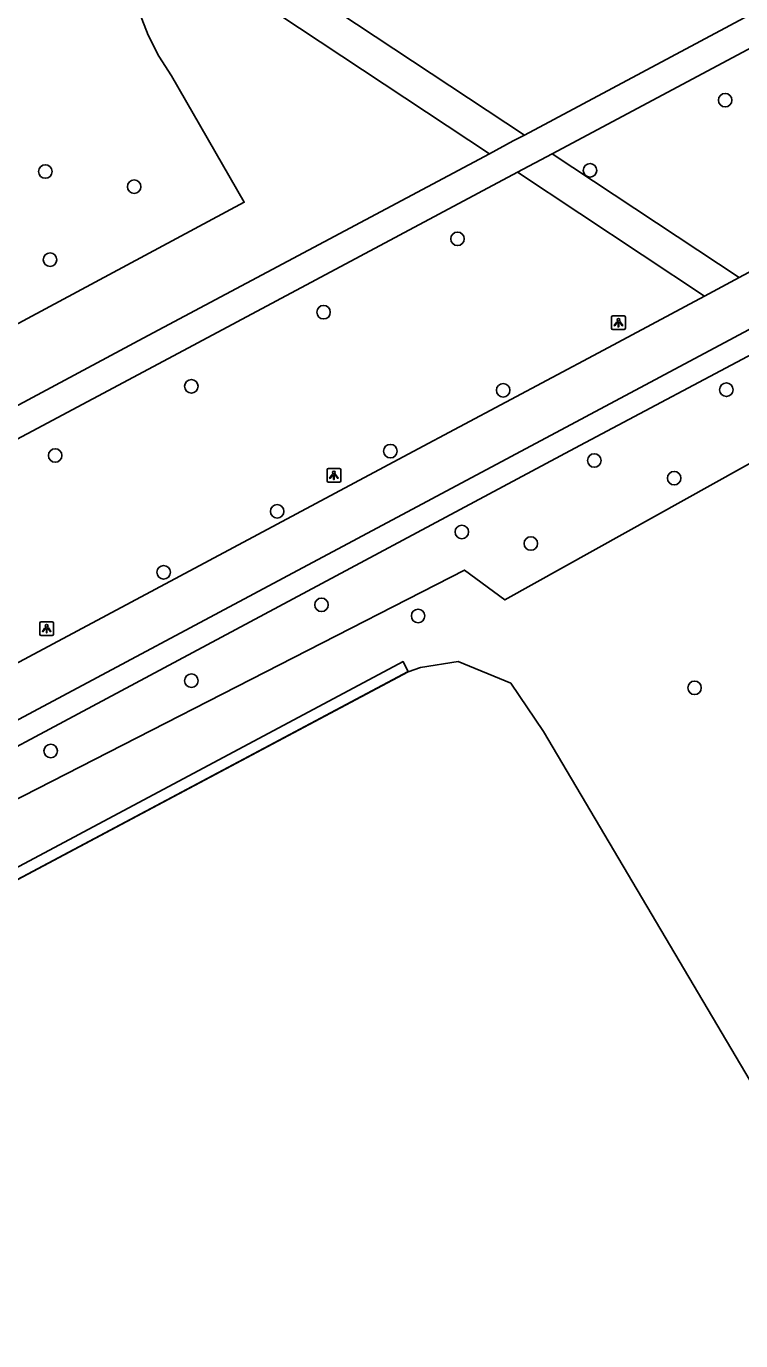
# Model space of a CAD drawing. Extents: x 159503 to 160347, y 382525 to 383272.
# Drawn here: x 159822 to 159873.7, y 382704.5 to 382799.5 of the extents above; entities that cross this region are included whole.
import ezdxf

# ---------------------------------------------------------------- set-up
doc = ezdxf.new("R2010")
doc.units = 0
for name, color, linetype in [('IMGEO_Boom', 7, 'Continuous'), ('IMGEO_Fietspad_gesloten', 7, 'Continuous'), ('IMGEO_Gemengd_bos', 7, 'Continuous'), ('IMGEO_Groenvoorziening', 7, 'Continuous'), ('IMGEO_Haag', 7, 'Continuous'), ('IMGEO_Hek', 7, 'Continuous'), ('IMGEO_Lichtpunt', 7, 'Continuous'), ('IMGEO_Voetpad_halfverhard', 7, 'Continuous'), ('IMGEO_Voetpad_open', 7, 'Continuous')]:
    doc.layers.add(name, color=color, linetype=linetype)

msp = doc.modelspace()

# ---------------------------------------------------------------- linework, layer by layer
at = {"layer": 'IMGEO_Boom'}
for centre in [(159872.59, 382794.186), (159823.394, 382789.024), (159862.807, 382789.11), (159829.822, 382787.93), (159853.223, 382784.161), (159823.737, 382782.654), (159843.528, 382778.856), (159833.96, 382773.501), (159856.524, 382773.212), (159872.672, 382773.251), (159848.364, 382768.817), (159824.11, 382768.499), (159863.114, 382768.137), (159868.9, 382766.86), (159840.167, 382764.462), (159853.532, 382762.972), (159858.527, 382762.134), (159831.956, 382760.057), (159843.38, 382757.701), (159850.368, 382756.904), (159833.965, 382752.22), (159870.373, 382751.706), (159823.786, 382747.14)]:
    msp.add_circle(centre, 0.489, dxfattribs=at)
at = {"layer": 'IMGEO_Fietspad_gesloten'}
for points in [[(160016.87, 382857.735), (160000, 382848.742), (159984.689, 382840.58), (159984.36, 382840.405), (159980.805, 382838.509), (159980.244, 382838.21), (159873.59, 382781.354)], [(160018.671, 382854.587), (160000, 382844.63), (159986.422, 382837.389), (159982.253, 382835.166), (159840.596, 382759.626), (159822.545, 382750), (159797.959, 382736.889), (159794.508, 382735.028)], [(159873.59, 382781.354), (159871.094, 382780.023)], [(159871.094, 382780.023), (159863.415, 382775.929), (159850.015, 382768.786), (159845.758, 382766.517), (159838.774, 382762.794), (159814.774, 382750), (159796.312, 382740.158)]]:
    msp.add_lwpolyline(points, dxfattribs=at)
at = {"layer": 'IMGEO_Gemengd_bos'}
msp.add_lwpolyline([(159829.526, 382807.504), (159829.494, 382807.299), (159829.404, 382805.58), (159829.494, 382803.862), (159829.763, 382802.162), (159830.208, 382800.499), (159830.825, 382798.893), (159831.606, 382797.359), (159832.516, 382795.954), (159837.794, 382786.806), (159814.892, 382774.541)], dxfattribs=at)
at = {"layer": 'IMGEO_Groenvoorziening'}
for points in [[(159800.162, 382732.831), (159853.727, 382760.219), (159856.654, 382758.055), (159882.55, 382772.478)], [(159833.666, 382644.775), (159833.684, 382644.74), (159891.041, 382675.305), (159896.188, 382677.97), (159891.691, 382694.089), (159859.454, 382748.554), (159857.078, 382752.032), (159853.261, 382753.601), (159850.546, 382753.177), (159849.642, 382752.872)]]:
    msp.add_lwpolyline(points, dxfattribs=at)
at = {"layer": 'IMGEO_Haag'}
for points in [[(159849.642, 382752.872), (159849.285, 382753.6), (159802.323, 382728.605)], [(159849.642, 382752.872), (159792.326, 382722.398), (159833.666, 382644.775)]]:
    msp.add_lwpolyline(points, dxfattribs=at)
at = {"layer": 'IMGEO_Hek'}
msp.add_lwpolyline([(159891.041, 382675.305), (159833.684, 382644.74), (159792.326, 382722.398), (159849.647, 382752.874)], dxfattribs=at)
at = {"layer": 'IMGEO_Lichtpunt'}
for p, q in [((159864.368, 382778.502), (159864.368, 382777.695)), ((159864.368, 382778.502), (159864.368, 382777.695)), ((159865.27, 382778.597), (159864.462, 382778.597)), ((159865.27, 382778.597), (159864.462, 382778.597)), ((159865.364, 382777.695), (159865.364, 382778.502)), ((159865.364, 382777.695), (159865.364, 382778.502)), ((159864.462, 382777.601), (159865.27, 382777.601)), ((159864.462, 382777.601), (159865.27, 382777.601)), ((159843.779, 382767.471), (159843.779, 382766.664)), ((159843.779, 382767.471), (159843.779, 382766.664)), ((159844.681, 382767.566), (159843.873, 382767.566)), ((159844.681, 382767.566), (159843.873, 382767.566)), ((159844.775, 382766.664), (159844.775, 382767.471)), ((159844.775, 382766.664), (159844.775, 382767.471)), ((159843.873, 382766.57), (159844.681, 382766.57)), ((159843.873, 382766.57), (159844.681, 382766.57)), ((159822.992, 382756.387), (159822.992, 382755.58)), ((159822.992, 382756.387), (159822.992, 382755.58)), ((159823.894, 382756.482), (159823.086, 382756.482)), ((159823.894, 382756.482), (159823.086, 382756.482)), ((159823.988, 382755.58), (159823.988, 382756.387)), ((159823.988, 382755.58), (159823.988, 382756.387)), ((159823.086, 382755.486), (159823.894, 382755.486)), ((159823.086, 382755.486), (159823.894, 382755.486))]:
    msp.add_line(p, q, dxfattribs=at)
for points in [[(159864.742, 382778.166), (159864.781, 382778.138), (159864.593, 382777.876), (159864.555, 382777.903), (159864.742, 382778.166)], [(159864.844, 382778.118), (159864.891, 382778.118), (159864.891, 382777.796), (159864.844, 382777.796), (159864.844, 382778.118)], [(159864.954, 382778.138), (159864.992, 382778.165), (159865.179, 382777.903), (159865.14, 382777.875), (159864.954, 382778.138)], [(159844.153, 382767.135), (159844.192, 382767.107), (159844.004, 382766.845), (159843.966, 382766.872), (159844.153, 382767.135)], [(159844.255, 382767.087), (159844.302, 382767.087), (159844.302, 382766.765), (159844.255, 382766.765), (159844.255, 382767.087)], [(159844.365, 382767.107), (159844.403, 382767.134), (159844.59, 382766.872), (159844.551, 382766.844), (159844.365, 382767.107)], [(159823.366, 382756.051), (159823.405, 382756.023), (159823.217, 382755.761), (159823.179, 382755.788), (159823.366, 382756.051)], [(159823.468, 382756.003), (159823.515, 382756.003), (159823.515, 382755.681), (159823.468, 382755.681), (159823.468, 382756.003)], [(159823.578, 382756.023), (159823.616, 382756.05), (159823.803, 382755.788), (159823.764, 382755.76), (159823.578, 382756.023)]]:
    msp.add_lwpolyline(points, dxfattribs=at)
for centre in [(159864.867, 382778.3), (159844.278, 382767.269), (159823.491, 382756.185)]:
    msp.add_circle(centre, 0.0994, dxfattribs=at)
for centre, start, end in [((159864.462, 382778.502), 90, 180), ((159864.462, 382778.502), 90, 180), ((159865.27, 382778.502), 0, 90), ((159865.27, 382778.502), 0, 90), ((159864.462, 382777.695), 180, 270), ((159864.462, 382777.695), 180, 270), ((159865.27, 382777.695), 270, 0), ((159865.27, 382777.695), 270, 360), ((159843.873, 382767.471), 90, 180), ((159843.873, 382767.471), 90, 180), ((159844.681, 382767.471), 0, 90), ((159844.681, 382767.471), 0, 90), ((159843.873, 382766.664), 180, 270), ((159843.873, 382766.664), 180, 270), ((159844.681, 382766.664), 270, 0), ((159844.681, 382766.664), 270, 360), ((159823.086, 382756.387), 90, 180), ((159823.086, 382756.387), 90, 180), ((159823.894, 382756.387), 0, 90), ((159823.894, 382756.387), 0, 90), ((159823.086, 382755.58), 180, 270), ((159823.086, 382755.58), 180, 270), ((159823.894, 382755.58), 270, 0), ((159823.894, 382755.58), 270, 360)]:
    msp.add_arc(centre, 0.0946, start, end, dxfattribs=at)
at = {"layer": 'IMGEO_Voetpad_halfverhard'}
for points in [[(159831.121, 382809.466), (159858.058, 382791.66)], [(159855.536, 382790.316), (159829.526, 382807.504)], [(159860.081, 382790.314), (159873.59, 382781.354)], [(159871.094, 382780.023), (159857.565, 382788.974)]]:
    msp.add_lwpolyline(points, dxfattribs=at)
at = {"layer": 'IMGEO_Voetpad_open'}
for points in [[(159860.081, 382790.314), (159879.646, 382800.735), (159895.109, 382808.856), (159897.665, 382810.298), (159914.525, 382819.262), (159914.549, 382819.275), (159917.077, 382820.676), (159950.301, 382838.599), (159962.426, 382845.197), (160000, 382865.133), (160015.385, 382873.393), (160018.617, 382875.032), (160021.231, 382876.424)], [(159911.494, 382820.176), (159858.058, 382791.66)], [(159858.058, 382791.66), (159857.259, 382791.234), (159855.536, 382790.316)], [(159855.536, 382790.316), (159830.482, 382776.971), (159817.439, 382770.024)], [(159857.565, 382788.974), (159860.081, 382790.314)], [(159784.487, 382745.508), (159782.492, 382749.176), (159784.121, 382750), (159789.525, 382752.734), (159831.579, 382775.133), (159857.565, 382788.974)], [(159798.842, 382735.413), (159808.485, 382740.604), (159861.706, 382769.02), (159876.147, 382776.694)]]:
    msp.add_lwpolyline(points, dxfattribs=at)

doc.saveas('drawing.dxf')
